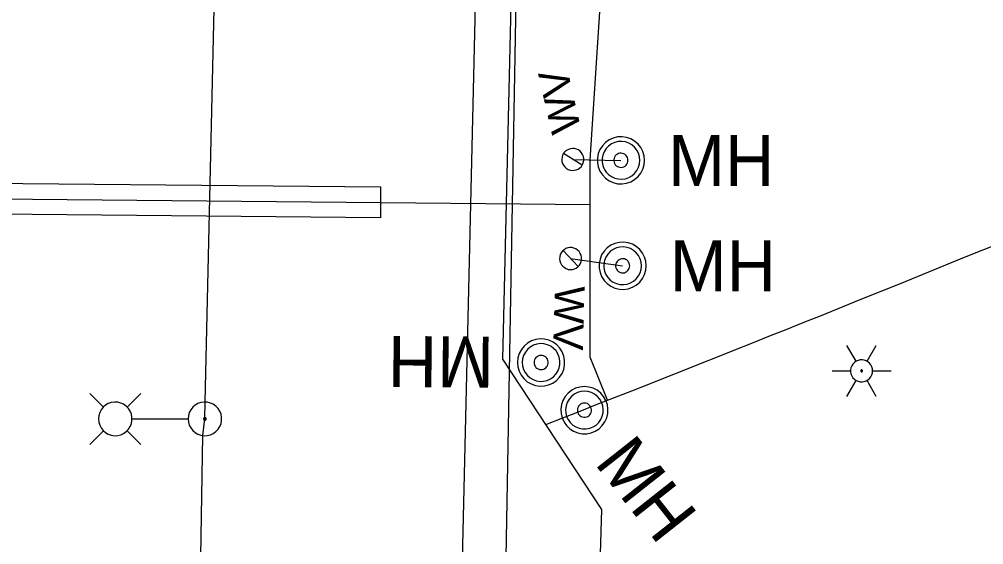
# Model space of a CAD drawing. Extents: x 596028 to 606371, y 330010 to 403088.
# Drawn here: x 604992.6 to 605117.4, y 333479.6 to 333547.6 of the extents above; entities that cross this region are included whole.
import ezdxf

# ---------------------------------------------------------------- set-up
doc = ezdxf.new("R2010")
doc.units = 0
for name, color, linetype in [('E_LTG', 7, 'Continuous'), ('E_LTG_CID', 7, 'Continuous'), ('E_UTL_G_UG', 7, 'Continuous'), ('E_UTL_TV_UG', 7, 'Continuous'), ('E_UTL_W', 7, 'Continuous'), ('E_UTL_W_MH', 7, 'Continuous'), ('E_UTL_W_UG', 7, 'Continuous')]:
    doc.layers.add(name, color=color, linetype=linetype)

msp = doc.modelspace()

# ---------------------------------------------------------------- linework, layer by layer
at = {"layer": 'E_LTG'}
for points in [[(605100.91, 333503.35), (605099.72, 333505.41)], [(605102.34, 333503.35), (605103.53, 333505.41)], [(605103.05, 333502.11), (605103.03, 333502.38), (605102.95, 333502.64), (605102.83, 333502.88), (605102.66, 333503.09), (605102.45, 333503.27), (605102.22, 333503.41), (605101.96, 333503.5), (605101.69, 333503.54), (605101.42, 333503.52), (605101.16, 333503.46), (605100.91, 333503.35), (605100.69, 333503.19), (605100.5, 333502.99), (605100.35, 333502.76), (605100.25, 333502.51), (605100.2, 333502.24), (605100.2, 333501.97), (605100.25, 333501.71), (605100.35, 333501.45), (605100.5, 333501.22), (605100.69, 333501.03), (605100.91, 333500.87), (605101.16, 333500.76), (605101.42, 333500.69), (605101.69, 333500.68), (605101.96, 333500.72), (605102.22, 333500.81), (605102.45, 333500.94), (605102.66, 333501.12), (605102.83, 333501.34), (605102.95, 333501.58), (605103.03, 333501.84), (605103.05, 333502.11)], [(605103.05, 333502.11), (605103.03, 333502.38), (605102.95, 333502.64), (605102.83, 333502.88), (605102.66, 333503.09), (605102.45, 333503.27), (605102.22, 333503.41), (605101.96, 333503.5), (605101.69, 333503.54), (605101.42, 333503.52), (605101.16, 333503.46), (605100.91, 333503.35), (605100.69, 333503.19), (605100.5, 333502.99), (605100.35, 333502.76), (605100.25, 333502.51), (605100.2, 333502.24), (605100.2, 333501.97), (605100.25, 333501.71), (605100.35, 333501.45), (605100.5, 333501.22), (605100.69, 333501.03), (605100.91, 333500.87), (605101.16, 333500.76), (605101.42, 333500.69), (605101.69, 333500.68), (605101.96, 333500.72), (605102.22, 333500.81), (605102.45, 333500.94), (605102.66, 333501.12), (605102.83, 333501.34), (605102.95, 333501.58), (605103.03, 333501.84), (605103.05, 333502.11)], [(605103.05, 333502.11), (605103.03, 333502.38), (605102.95, 333502.64), (605102.83, 333502.88), (605102.66, 333503.09), (605102.45, 333503.27), (605102.22, 333503.41), (605101.96, 333503.5), (605101.69, 333503.54), (605101.42, 333503.52), (605101.16, 333503.46), (605100.91, 333503.35), (605100.69, 333503.19), (605100.5, 333502.99), (605100.35, 333502.76), (605100.25, 333502.51), (605100.2, 333502.24), (605100.2, 333501.97), (605100.25, 333501.71), (605100.35, 333501.45), (605100.5, 333501.22), (605100.69, 333501.03), (605100.91, 333500.87), (605101.16, 333500.76), (605101.42, 333500.69), (605101.69, 333500.68), (605101.96, 333500.72), (605102.22, 333500.81), (605102.45, 333500.94), (605102.66, 333501.12), (605102.83, 333501.34), (605102.95, 333501.58), (605103.03, 333501.84), (605103.05, 333502.11)], [(605097.81, 333502.11), (605100.2, 333502.11)], [(605101.74, 333502.11), (605101.74, 333502.13), (605101.74, 333502.15), (605101.73, 333502.17), (605101.71, 333502.19), (605101.69, 333502.21), (605101.67, 333502.22), (605101.65, 333502.22), (605101.63, 333502.23), (605101.61, 333502.23), (605101.59, 333502.22), (605101.57, 333502.21), (605101.55, 333502.2), (605101.53, 333502.18), (605101.52, 333502.16), (605101.51, 333502.14), (605101.51, 333502.12), (605101.51, 333502.1), (605101.51, 333502.07), (605101.52, 333502.05), (605101.53, 333502.03), (605101.55, 333502.02), (605101.57, 333502), (605101.59, 333502), (605101.61, 333501.99), (605101.63, 333501.99), (605101.65, 333501.99), (605101.67, 333502), (605101.69, 333502.01), (605101.71, 333502.03), (605101.73, 333502.04), (605101.74, 333502.06), (605101.74, 333502.09), (605101.74, 333502.11)], [(605103.05, 333502.11), (605105.44, 333502.11)], [(605099.72, 333498.81), (605100.91, 333500.87)], [(605103.53, 333498.81), (605102.34, 333500.87)], [(605003.47, 333497.41), (605001.7, 333499.19)], [(605006.52, 333497.41), (605008.3, 333499.19)], [(605002.82, 333495.89), (605002.86, 333495.48), (605002.98, 333495.08), (605003.17, 333494.72), (605003.42, 333494.39), (605003.73, 333494.12), (605004.09, 333493.91), (605004.48, 333493.78), (605004.89, 333493.72), (605005.31, 333493.74), (605005.71, 333493.84), (605006.08, 333494.01), (605006.42, 333494.25), (605006.71, 333494.55), (605006.93, 333494.9), (605007.08, 333495.28), (605007.16, 333495.69), (605007.16, 333496.1), (605007.08, 333496.51), (605006.93, 333496.89), (605006.71, 333497.24), (605006.42, 333497.54), (605006.08, 333497.78), (605005.71, 333497.95), (605005.31, 333498.05), (605004.89, 333498.07), (605004.48, 333498.01), (605004.09, 333497.87), (605003.73, 333497.67), (605003.42, 333497.39), (605003.17, 333497.07), (605002.98, 333496.7), (605002.86, 333496.3), (605002.82, 333495.89)], [(605014.42, 333495.89), (605014.46, 333495.48), (605014.58, 333495.08), (605014.77, 333494.72), (605015.03, 333494.39), (605015.34, 333494.12), (605015.7, 333493.91), (605016.09, 333493.78), (605016.5, 333493.72), (605016.91, 333493.74), (605017.31, 333493.84), (605017.69, 333494.01), (605018.02, 333494.25), (605018.31, 333494.55), (605018.53, 333494.9), (605018.69, 333495.28), (605018.77, 333495.69), (605018.77, 333496.1), (605018.69, 333496.51), (605018.53, 333496.89), (605018.31, 333497.24), (605018.02, 333497.54), (605017.69, 333497.78), (605017.31, 333497.95), (605016.91, 333498.05), (605016.5, 333498.07), (605016.09, 333498.01), (605015.7, 333497.87), (605015.34, 333497.67), (605015.03, 333497.39), (605014.77, 333497.07), (605014.58, 333496.7), (605014.46, 333496.3), (605014.42, 333495.89)], [(605016.43, 333495.89), (605016.44, 333495.86), (605016.45, 333495.83), (605016.46, 333495.8), (605016.48, 333495.78), (605016.5, 333495.76), (605016.53, 333495.74), (605016.56, 333495.73), (605016.59, 333495.73), (605016.62, 333495.73), (605016.65, 333495.74), (605016.68, 333495.75), (605016.71, 333495.77), (605016.73, 333495.79), (605016.75, 333495.82), (605016.76, 333495.85), (605016.77, 333495.88), (605016.77, 333495.91), (605016.76, 333495.94), (605016.75, 333495.97), (605016.73, 333496), (605016.71, 333496.02), (605016.68, 333496.04), (605016.65, 333496.05), (605016.62, 333496.06), (605016.59, 333496.06), (605016.56, 333496.05), (605016.53, 333496.04), (605016.5, 333496.03), (605016.48, 333496.01), (605016.46, 333495.98), (605016.45, 333495.95), (605016.44, 333495.92), (605016.43, 333495.89)], [(605007.21, 333495.89), (605014.39, 333495.89)], [(605003.47, 333494.37), (605001.7, 333492.59)], [(605006.52, 333494.37), (605008.3, 333492.59)]]:
    msp.add_lwpolyline(points, dxfattribs=at)
at = {"layer": 'E_LTG_CID'}
msp.add_lwpolyline([(605014.47, 333393.69), (605015.31, 333413.75), (605015.88, 333465.08), (605016.33, 333493.73), (605016.6, 333495.89), (605016.64, 333498.09), (605017.72, 333545.18), (605018.86, 333593.18)], dxfattribs=at)
at = {"layer": 'E_UTL_G_UG'}
msp.add_lwpolyline([(605067.35, 332890.68), (605061.21, 332951.97), (605055.05, 333004.59), (605053.86, 333028.21), (605052.5, 333057.99), (605051.57, 333081.36), (605049.66, 333125.99), (605049.8, 333176.37), (605050.05, 333219.56), (605051.36, 333273.68), (605051.84, 333298.93), (605052.97, 333353.42), (605053.54, 333377.39), (605054.31, 333435.25), (605055.56, 333475.58), (605057.16, 333564.52), (605058.44, 333615), (605058.65, 333665.55), (605058.49, 333700.45), (605060.44, 333765.47), (605057.13, 333874.76), (605051.05, 333995.08)], dxfattribs=at)
at = {"layer": 'E_UTL_TV_UG'}
msp.add_lwpolyline([(605094.66, 332749.57), (605093.19, 332767.66), (605089.64, 332794.29), (605088.03, 332813.98), (605084.1, 332862.98), (605082.36, 332885.78), (605078.4, 332931.64), (605073.44, 332982.37), (605071.45, 333013.37), (605067.62, 333058.93), (605065.49, 333085.16), (605061.42, 333132.77), (605058.07, 333175.2), (605056.52, 333223.42), (605057.28, 333240.58), (605057.66, 333247.69), (605057.53, 333257.64), (605054.7, 333270.55), (605051.63, 333282.99), (605048.15, 333292.97), (605046.32, 333306.44), (605046.78, 333343.6), (605047.66, 333380.14), (605052.04, 333566.05)], dxfattribs=at)
at = {"layer": 'E_UTL_W'}
for points in [[(605063.92, 333530.85), (605063.66, 333530.76), (605063.42, 333530.63), (605063.21, 333530.46), (605063.04, 333530.25), (605062.92, 333530.01), (605062.84, 333529.75), (605062.81, 333529.48), (605062.83, 333529.21), (605062.9, 333528.95), (605063.02, 333528.71), (605063.19, 333528.49), (605063.39, 333528.31), (605063.62, 333528.17), (605063.88, 333528.08), (605064.14, 333528.04), (605064.42, 333528.05), (605064.68, 333528.11), (605064.93, 333528.21), (605065.15, 333528.37), (605065.34, 333528.56), (605065.49, 333528.79), (605065.59, 333529.04), (605065.65, 333529.3), (605065.65, 333529.58), (605065.61, 333529.84), (605065.51, 333530.1), (605065.37, 333530.33), (605065.18, 333530.52), (605064.96, 333530.68), (605064.72, 333530.8), (605064.46, 333530.87), (605064.18, 333530.88), (605063.92, 333530.85)], [(605065.44, 333528.7), (605063.03, 333530.22)], [(605063.91, 333515.21), (605064.18, 333515.23), (605064.44, 333515.3), (605064.69, 333515.41), (605064.9, 333515.58), (605065.09, 333515.78), (605065.23, 333516.01), (605065.32, 333516.26), (605065.37, 333516.53), (605065.37, 333516.8), (605065.31, 333517.06), (605065.2, 333517.31), (605065.05, 333517.54), (605064.86, 333517.73), (605064.64, 333517.88), (605064.39, 333517.99), (605064.12, 333518.05), (605063.85, 333518.06), (605063.59, 333518.01), (605063.33, 333517.92), (605063.1, 333517.78), (605062.9, 333517.6), (605062.73, 333517.38), (605062.61, 333517.14), (605062.54, 333516.88), (605062.52, 333516.61), (605062.55, 333516.34), (605062.64, 333516.08), (605062.76, 333515.84), (605062.94, 333515.63), (605063.14, 333515.46), (605063.38, 333515.33), (605063.64, 333515.24), (605063.91, 333515.21)], [(605062.97, 333517.67), (605064.93, 333515.6)]]:
    msp.add_lwpolyline(points, dxfattribs=at)
at = {"layer": 'E_UTL_W_MH'}
for points in [[(605073.52, 333529.34), (605073.47, 333529.92), (605073.3, 333530.48), (605073.04, 333531), (605072.68, 333531.45), (605072.24, 333531.83), (605071.73, 333532.12), (605071.19, 333532.31), (605070.61, 333532.4), (605070.03, 333532.37), (605069.47, 333532.23), (605068.94, 333531.99), (605068.46, 333531.65), (605068.06, 333531.23), (605067.75, 333530.74), (605067.53, 333530.21), (605067.42, 333529.64), (605067.42, 333529.05), (605067.53, 333528.48), (605067.75, 333527.94), (605068.06, 333527.46), (605068.46, 333527.04), (605068.94, 333526.7), (605069.47, 333526.46), (605070.03, 333526.32), (605070.61, 333526.29), (605071.19, 333526.38), (605071.73, 333526.57), (605072.24, 333526.86), (605072.68, 333527.24), (605073.04, 333527.69), (605073.3, 333528.21), (605073.47, 333528.77), (605073.52, 333529.34)], [(605072.91, 333529.34), (605072.87, 333529.81), (605072.73, 333530.25), (605072.52, 333530.67), (605072.23, 333531.03), (605071.88, 333531.34), (605071.48, 333531.57), (605071.04, 333531.72), (605070.58, 333531.79), (605070.12, 333531.76), (605069.67, 333531.65), (605069.24, 333531.46), (605068.86, 333531.19), (605068.54, 333530.86), (605068.29, 333530.46), (605068.12, 333530.03), (605068.03, 333529.58), (605068.03, 333529.11), (605068.12, 333528.66), (605068.29, 333528.22), (605068.54, 333527.83), (605068.86, 333527.5), (605069.24, 333527.23), (605069.67, 333527.03), (605070.12, 333526.93), (605070.58, 333526.9), (605071.04, 333526.97), (605071.48, 333527.12), (605071.88, 333527.35), (605072.23, 333527.66), (605072.52, 333528.02), (605072.73, 333528.44), (605072.87, 333528.88), (605072.91, 333529.34)], [(605071.38, 333529.34), (605071.37, 333529.52), (605071.32, 333529.69), (605071.24, 333529.84), (605071.13, 333529.98), (605071, 333530.09), (605070.85, 333530.18), (605070.68, 333530.24), (605070.51, 333530.26), (605070.33, 333530.25), (605070.17, 333530.21), (605070.01, 333530.14), (605069.86, 333530.04), (605069.74, 333529.91), (605069.65, 333529.76), (605069.59, 333529.6), (605069.55, 333529.43), (605069.55, 333529.26), (605069.59, 333529.09), (605069.65, 333528.92), (605069.74, 333528.78), (605069.86, 333528.65), (605070.01, 333528.55), (605070.17, 333528.48), (605070.33, 333528.44), (605070.51, 333528.43), (605070.68, 333528.45), (605070.85, 333528.51), (605071, 333528.6), (605071.13, 333528.71), (605071.24, 333528.85), (605071.32, 333529), (605071.37, 333529.17), (605071.38, 333529.34)], [(605073.75, 333515.7), (605073.69, 333516.28), (605073.53, 333516.83), (605073.26, 333517.35), (605072.9, 333517.81), (605072.46, 333518.19), (605071.96, 333518.48), (605071.41, 333518.67), (605070.84, 333518.75), (605070.26, 333518.72), (605069.69, 333518.59), (605069.16, 333518.35), (605068.69, 333518.01), (605068.29, 333517.59), (605067.97, 333517.1), (605067.76, 333516.56), (605067.65, 333515.99), (605067.65, 333515.41), (605067.76, 333514.84), (605067.97, 333514.3), (605068.29, 333513.81), (605068.69, 333513.39), (605069.16, 333513.05), (605069.69, 333512.81), (605070.26, 333512.67), (605070.84, 333512.65), (605071.41, 333512.73), (605071.96, 333512.92), (605072.46, 333513.21), (605072.9, 333513.59), (605073.26, 333514.05), (605073.53, 333514.56), (605073.69, 333515.12), (605073.75, 333515.7)], [(605073.13, 333515.7), (605073.09, 333516.16), (605072.96, 333516.61), (605072.75, 333517.02), (605072.46, 333517.39), (605072.11, 333517.69), (605071.71, 333517.92), (605071.27, 333518.07), (605070.81, 333518.14), (605070.34, 333518.12), (605069.89, 333518.01), (605069.47, 333517.82), (605069.09, 333517.55), (605068.77, 333517.21), (605068.52, 333516.82), (605068.34, 333516.39), (605068.26, 333515.93), (605068.26, 333515.47), (605068.34, 333515.01), (605068.52, 333514.58), (605068.77, 333514.19), (605069.09, 333513.85), (605069.47, 333513.58), (605069.89, 333513.39), (605070.34, 333513.28), (605070.81, 333513.26), (605071.27, 333513.32), (605071.71, 333513.48), (605072.11, 333513.71), (605072.46, 333514.01), (605072.75, 333514.38), (605072.96, 333514.79), (605073.09, 333515.24), (605073.13, 333515.7)], [(605071.61, 333515.7), (605071.59, 333515.87), (605071.54, 333516.04), (605071.46, 333516.19), (605071.35, 333516.33), (605071.22, 333516.45), (605071.07, 333516.53), (605070.91, 333516.59), (605070.73, 333516.61), (605070.56, 333516.61), (605070.39, 333516.57), (605070.23, 333516.49), (605070.09, 333516.39), (605069.97, 333516.27), (605069.88, 333516.12), (605069.81, 333515.96), (605069.78, 333515.79), (605069.78, 333515.61), (605069.81, 333515.44), (605069.88, 333515.28), (605069.97, 333515.13), (605070.09, 333515.01), (605070.23, 333514.9), (605070.39, 333514.83), (605070.56, 333514.79), (605070.73, 333514.78), (605070.91, 333514.81), (605071.07, 333514.87), (605071.22, 333514.95), (605071.35, 333515.07), (605071.46, 333515.2), (605071.54, 333515.36), (605071.59, 333515.53), (605071.61, 333515.7)], [(605057.08, 333503.21), (605057.13, 333502.63), (605057.29, 333502.07), (605057.55, 333501.55), (605057.91, 333501.1), (605058.34, 333500.71), (605058.84, 333500.42), (605059.39, 333500.22), (605059.96, 333500.14), (605060.55, 333500.16), (605061.11, 333500.29), (605061.64, 333500.53), (605062.12, 333500.86), (605062.52, 333501.28), (605062.84, 333501.77), (605063.06, 333502.3), (605063.17, 333502.87), (605063.18, 333503.45), (605063.07, 333504.03), (605062.86, 333504.57), (605062.55, 333505.06), (605062.15, 333505.48), (605061.68, 333505.82), (605061.15, 333506.07), (605060.59, 333506.21), (605060.01, 333506.24), (605059.44, 333506.16), (605058.89, 333505.98), (605058.38, 333505.69), (605057.94, 333505.31), (605057.58, 333504.86), (605057.31, 333504.34), (605057.14, 333503.79), (605057.08, 333503.21)], [(605057.69, 333503.21), (605057.73, 333502.74), (605057.86, 333502.3), (605058.07, 333501.88), (605058.35, 333501.51), (605058.7, 333501.21), (605059.1, 333500.97), (605059.54, 333500.82), (605060, 333500.75), (605060.46, 333500.76), (605060.92, 333500.87), (605061.34, 333501.06), (605061.72, 333501.33), (605062.04, 333501.66), (605062.3, 333502.05), (605062.47, 333502.48), (605062.56, 333502.94), (605062.57, 333503.4), (605062.48, 333503.86), (605062.31, 333504.29), (605062.07, 333504.68), (605061.75, 333505.02), (605061.37, 333505.29), (605060.95, 333505.49), (605060.5, 333505.6), (605060.04, 333505.63), (605059.58, 333505.57), (605059.13, 333505.42), (605058.73, 333505.19), (605058.38, 333504.89), (605058.09, 333504.52), (605057.87, 333504.11), (605057.74, 333503.67), (605057.69, 333503.21)], [(605059.22, 333503.19), (605059.23, 333503.02), (605059.28, 333502.85), (605059.36, 333502.7), (605059.47, 333502.56), (605059.6, 333502.44), (605059.75, 333502.36), (605059.91, 333502.3), (605060.08, 333502.27), (605060.26, 333502.28), (605060.43, 333502.32), (605060.59, 333502.39), (605060.73, 333502.49), (605060.85, 333502.61), (605060.94, 333502.76), (605061.01, 333502.92), (605061.05, 333503.09), (605061.05, 333503.27), (605061.01, 333503.44), (605060.95, 333503.6), (605060.86, 333503.75), (605060.74, 333503.88), (605060.6, 333503.98), (605060.44, 333504.05), (605060.27, 333504.09), (605060.1, 333504.1), (605059.92, 333504.08), (605059.76, 333504.02), (605059.61, 333503.94), (605059.47, 333503.82), (605059.37, 333503.69), (605059.28, 333503.53), (605059.23, 333503.37), (605059.22, 333503.19)], [(605067.63, 333494.62), (605068.05, 333495.02), (605068.39, 333495.5), (605068.63, 333496.03), (605068.77, 333496.59), (605068.79, 333497.17), (605068.71, 333497.75), (605068.52, 333498.29), (605068.23, 333498.8), (605067.85, 333499.24), (605067.39, 333499.59), (605066.87, 333499.86), (605066.32, 333500.02), (605065.74, 333500.08), (605065.16, 333500.02), (605064.6, 333499.86), (605064.09, 333499.59), (605063.63, 333499.23), (605063.25, 333498.79), (605062.96, 333498.29), (605062.77, 333497.74), (605062.69, 333497.16), (605062.72, 333496.58), (605062.86, 333496.02), (605063.1, 333495.49), (605063.43, 333495.02), (605063.86, 333494.62), (605064.34, 333494.3), (605064.88, 333494.09), (605065.45, 333493.98), (605066.04, 333493.98), (605066.61, 333494.09), (605067.14, 333494.31), (605067.63, 333494.62)], [(605067.25, 333495.1), (605067.59, 333495.42), (605067.86, 333495.8), (605068.05, 333496.23), (605068.16, 333496.68), (605068.18, 333497.14), (605068.12, 333497.6), (605067.96, 333498.04), (605067.73, 333498.44), (605067.43, 333498.79), (605067.06, 333499.08), (605066.65, 333499.29), (605066.2, 333499.42), (605065.74, 333499.47), (605065.28, 333499.42), (605064.83, 333499.29), (605064.42, 333499.08), (605064.05, 333498.79), (605063.75, 333498.44), (605063.52, 333498.03), (605063.36, 333497.6), (605063.3, 333497.13), (605063.32, 333496.67), (605063.43, 333496.22), (605063.63, 333495.8), (605063.9, 333495.42), (605064.23, 333495.1), (605064.62, 333494.85), (605065.06, 333494.68), (605065.51, 333494.59), (605065.98, 333494.59), (605066.43, 333494.68), (605066.86, 333494.85), (605067.25, 333495.1)], [(605066.31, 333496.3), (605066.43, 333496.42), (605066.54, 333496.56), (605066.61, 333496.72), (605066.65, 333496.89), (605066.66, 333497.07), (605066.63, 333497.24), (605066.57, 333497.4), (605066.49, 333497.55), (605066.37, 333497.69), (605066.24, 333497.79), (605066.08, 333497.87), (605065.91, 333497.92), (605065.74, 333497.94), (605065.57, 333497.92), (605065.4, 333497.87), (605065.24, 333497.79), (605065.11, 333497.68), (605064.99, 333497.55), (605064.91, 333497.4), (605064.85, 333497.24), (605064.83, 333497.06), (605064.83, 333496.89), (605064.88, 333496.72), (605064.95, 333496.56), (605065.05, 333496.42), (605065.18, 333496.3), (605065.32, 333496.21), (605065.48, 333496.14), (605065.66, 333496.11), (605065.83, 333496.11), (605066, 333496.14), (605066.16, 333496.21), (605066.31, 333496.3)]]:
    msp.add_lwpolyline(points, dxfattribs=at)
at = {"layer": 'E_UTL_W_UG'}
for p, q in [((605064.23, 333529.46), (605070.47, 333529.34)), ((604833.35, 333525.85), (605066.5, 333523.64)), ((605063.95, 333516.64), (605070.69, 333515.7))]:
    msp.add_line(p, q, dxfattribs=at)
for points in [[(605067.83, 333478.45), (605068, 333484.19), (605055.16, 333503.6), (605063.62, 333862.97)], [(605068.72, 333498.3), (605066.5, 333503.89), (605066.5, 333529.42), (605078.21, 333708.98), (605125.02, 333728.93)]]:
    msp.add_lwpolyline(points, dxfattribs=at)
msp.add_lwpolyline([(604863.39, 333527.57), (605039.35, 333525.9), (605039.32, 333521.9), (604863.35, 333523.57)], close=True, dxfattribs=at)
msp.add_arc((603570.96, 337309.26), 4094.72, 291.33546, 292.40573, dxfattribs=at)

# ---------------------------------------------------------------- texts
at = {"layer": 'E_UTL_W'}
for rotation, p in [(102.8276, (605065.32, 333533.36)), (268.3857, (605061.92, 333513.13))]:
    msp.add_text('WV', height=3.85, rotation=rotation, dxfattribs=at).set_placement(p)
at = {"layer": 'E_UTL_W_MH'}
for p in [(605076.58, 333526.04), (605076.8, 333512.4)]:
    msp.add_text('MH', height=6.6, dxfattribs=at).set_placement(p)
for rotation, p in [(179.5641, (605054.05, 333506.53)), (308.2568, (605066.93, 333490.18))]:
    msp.add_text('MH', height=6.6, rotation=rotation, dxfattribs=at).set_placement(p)

doc.saveas('drawing.dxf')
